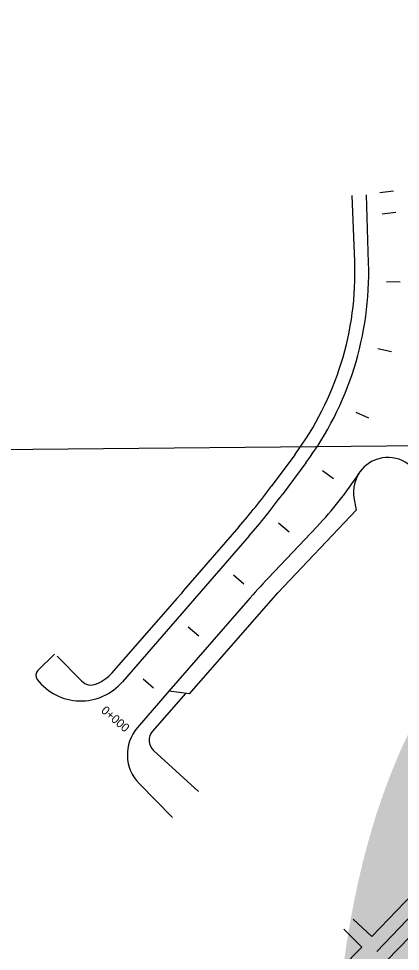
# Model space of a CAD drawing. Extents: x 6503541 to 6503743, y 5888004 to 5888145.
# Drawn here: x 6503693.831 to 6503695.161, y 5888103.34 to 5888106.592 of the extents above; entities that cross this region are included whole.
import ezdxf

# ---------------------------------------------------------------- set-up
doc = ezdxf.new("R2010")
doc.units = 0
doc.layers.add('12', color=7, linetype='Continuous')
doc.layers.add('tabela', color=7, linetype='Continuous')

msp = doc.modelspace()

# ---------------------------------------------------------------- linework, layer by layer
at = {"layer": '12'}
for p, q in [((6503695.0784, 5888103.3403), (6503698.1975, 5888106.5915)), ((6503695.113, 5888103.3071), (6503698.2321, 5888106.5583)), ((6503695.0018, 5888105.745), (6503694.9926, 5888105.9754)), ((6503695.05, 5888105.7404), (6503695.0427, 5888105.9774)), ((6503694.7929, 5888105.0715), (6503694.7108, 5888104.9607)), ((6503694.8315, 5888105.0429), (6503694.7493, 5888104.9321)), ((6503694.9992, 5888104.9218), (6503695.0068, 5888104.8777)), ((6503695.0068, 5888104.8777), (6503694.7337, 5888104.5897)), ((6503694.5975, 5888104.8197), (6503694.4051, 5888104.598)), ((6503694.8705, 5888104.8211), (6503694.6998, 5888104.641)), ((6503694.6338, 5888104.7882), (6503694.1922, 5888104.2795)), ((6503694.3966, 5888104.5864), (6503694.3813, 5888104.5706)), ((6503694.4051, 5888104.598), (6503694.3966, 5888104.5864)), ((6503694.4258, 5888104.2376), (6503694.7337, 5888104.5897)), ((6503694.3813, 5888104.5706), (6503694.1559, 5888104.311)), ((6503694.6291, 5888104.5632), (6503694.3544, 5888104.2467)), ((6503693.8975, 5888104.3196), (6503693.9551, 5888104.3763)), ((6503693.965, 5888104.3692), (6503694.0497, 5888104.283)), ((6503694.3544, 5888104.2467), (6503694.2447, 5888104.1204)), ((6503694.4116, 5888104.2394), (6503694.2972, 5888104.1076)), ((6503694.4258, 5888104.2376), (6503694.3544, 5888104.2467)), ((6503694.4575, 5888103.8972), (6503694.301, 5888104.0408)), ((6503694.3665, 5888103.8074), (6503694.2508, 5888103.925)), ((6503695.0615, 5888103.392), (6503695.4239, 5888103.7698)), ((6503695.0615, 5888103.392), (6503694.9967, 5888103.4528)), ((6503695.0262, 5888103.3552), (6503694.9633, 5888103.4172))]:
    msp.add_line(p, q, dxfattribs=at)
for points in [[(6503695.1366, 5888105.9897), (6503695.0889, 5888105.9843)], [(6503695.145, 5888105.9153), (6503695.0973, 5888105.9099)], [(6503695.1605, 5888105.6727), (6503695.1125, 5888105.674)], [(6503695.1294, 5888105.4303), (6503695.0827, 5888105.4411)], [(6503695.0508, 5888105.1989), (6503695.0072, 5888105.2188)], [(6503694.9279, 5888104.9877), (6503694.889, 5888105.0159)], [(6503694.7728, 5888104.8019), (6503694.7365, 5888104.8333)], [(6503694.6154, 5888104.6206), (6503694.5792, 5888104.6521)], [(6503694.4581, 5888104.4394), (6503694.4219, 5888104.4709)], [(6503694.3008, 5888104.2582), (6503694.2645, 5888104.2896)]]:
    msp.add_lwpolyline(points, dxfattribs=at)
for centre, radius, start, end in [((6503693.9369, 5888105.7062), 1.0656, 323.4445, 2.0915), ((6503693.9369, 5888105.7062), 1.1136, 323.4445, 1.7625), ((6503695.1175, 5888104.9419), 0.12, 9.7367, 189.6553), ((6503693.9369, 5888105.7062), 1.2864, 316.528, 327.0841), ((6503692.8214, 5888106.3616), 2.352, 319.0375, 323.4445), ((6503692.8214, 5888106.3616), 2.4, 319.0375, 323.4445), ((6503696.4415, 5888102.9898), 2.4, 136.528, 139.0375), ((6503693.9144, 5888104.3025), 0.024, 134.563, 217.7659), ((6503694.0472, 5888104.4054), 0.144, 292.517, 319.0375), ((6503694.0472, 5888104.4054), 0.192, 217.7659, 319.0375), ((6503694.0839, 5888104.3167), 0.048, 224.5225, 292.517), ((6503694.3534, 5888104.026), 0.144, 139.0375, 224.5385), ((6503694.3334, 5888104.0761), 0.048, 139.0375, 227.4734), ((6503709.1196, 5888089.8697), 19.506, 136.26289, 139.46832)]:
    msp.add_arc(centre, radius, start, end, dxfattribs=at)
at = {"layer": 'tabela'}
msp.add_line((6503691.6249, 5888105.0696), (6503698.8603, 5888105.1372), dxfattribs=at)
msp.add_line((6503691.6249, 5888105.0696), (6503698.8603, 5888105.1372), dxfattribs=at)

# ---------------------------------------------------------------- texts
at = {"layer": '12'}
for s, height, rotation, p in [('16', 4.22297, 0.7393, (6503691.5209, 5888100.4873)), ('0+000', 0.03, 319.0375, (6503694.1155, 5888104.1759))]:
    msp.add_text(s, height=height, rotation=rotation, dxfattribs=at).set_placement(p)

doc.saveas('drawing.dxf')
